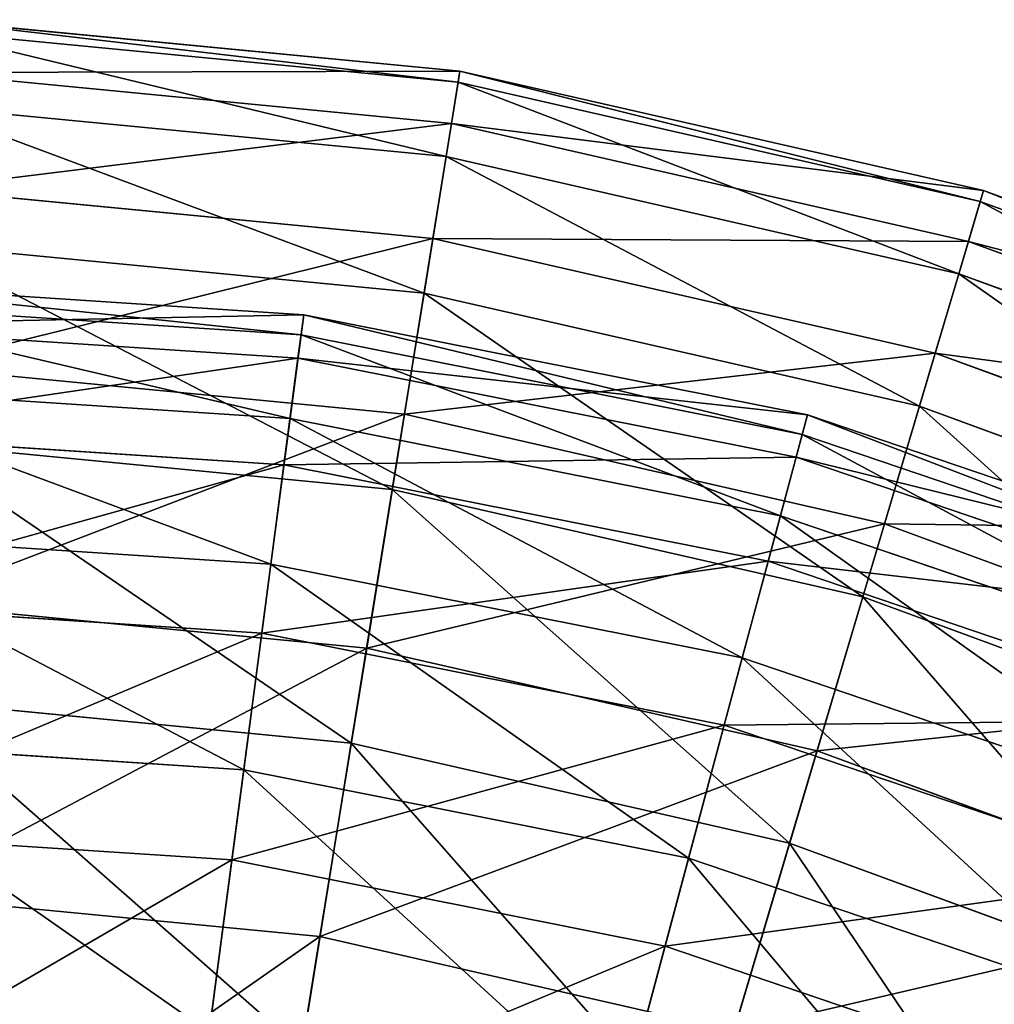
# Model space of a CAD drawing. Extents: x 1 to 199, y -10 to 2.
# Tile 858 of 1056: x 116.12 to 117.51, y 0.43 to 1.84. Entities that reach past the tile are written whole.
import ezdxf

# ---------------------------------------------------------------- set-up
doc = ezdxf.new("R2010")
doc.units = 0
doc.header["$LTSCALE"] = 2.54
doc.layers.get('0').update_dxf_attribs({"color": 13, "linetype": 'CONTINUOUS'})

# ---------------------------------------------------------------- blocks, each defined once
blk = doc.blocks.new('SLING-V-10355_STL')
at = {"color": 0}
for p, q in [((116.7453, 1.7636, 6.9411), (115.9806, 1.8374, 6.9411)), ((116.7453, 1.7636, 6.9411), (115.9806, 1.8374, 6.9411)), ((116.7427, 1.7477, 6.1982), (115.9801, 1.8213, 6.1982)), ((116.7427, 1.7477, 6.1982), (115.9801, 1.8213, 6.1982)), ((116.7453, 1.7636, 6.9411), (116.7332, 1.6887, 7.6803)), ((116.7453, 1.7636, 6.9411), (116.7332, 1.6887, 7.6803)), ((116.7427, 1.7477, 6.1982), (116.7453, 1.7636, 6.9411)), ((116.7427, 1.7477, 6.1982), (116.7453, 1.7636, 6.9411)), ((117.4943, 1.5927, 6.9411), (116.7453, 1.7636, 6.9411)), ((117.4943, 1.5927, 6.9411), (116.7453, 1.7636, 6.9411)), ((116.7332, 1.6887, 7.6803), (115.9782, 1.7616, 7.6803)), ((116.7332, 1.6887, 7.6803), (115.9782, 1.7616, 7.6803)), ((116.7255, 1.6413, 5.4629), (116.7427, 1.7477, 6.1982)), ((116.7255, 1.6413, 5.4629), (116.7427, 1.7477, 6.1982)), ((117.4897, 1.5772, 6.1982), (116.7427, 1.7477, 6.1982)), ((117.4897, 1.5772, 6.1982), (116.7427, 1.7477, 6.1982)), ((116.7255, 1.6413, 5.4629), (115.9766, 1.7135, 5.4629)), ((116.7255, 1.6413, 5.4629), (115.9766, 1.7135, 5.4629)), ((116.7332, 1.6887, 7.6803), (116.7066, 1.5242, 8.4045)), ((116.7332, 1.6887, 7.6803), (116.7066, 1.5242, 8.4045)), ((117.4727, 1.5199, 7.6803), (116.7332, 1.6887, 7.6803)), ((117.4727, 1.5199, 7.6803), (116.7332, 1.6887, 7.6803)), ((116.6939, 1.4459, 4.7467), (116.7255, 1.6413, 5.4629)), ((116.6939, 1.4459, 4.7467), (116.7255, 1.6413, 5.4629)), ((117.459, 1.4738, 5.4629), (116.7255, 1.6413, 5.4629)), ((117.459, 1.4738, 5.4629), (116.7255, 1.6413, 5.4629)), ((116.7066, 1.5242, 8.4045), (115.9729, 1.595, 8.4045)), ((116.7066, 1.5242, 8.4045), (115.9729, 1.595, 8.4045)), ((117.4943, 1.5927, 6.9411), (117.4727, 1.5199, 7.6803)), ((117.4943, 1.5927, 6.9411), (117.4727, 1.5199, 7.6803)), ((117.4897, 1.5772, 6.1982), (117.4943, 1.5927, 6.9411)), ((117.4897, 1.5772, 6.1982), (117.4943, 1.5927, 6.9411)), ((118.2152, 1.3273, 6.9411), (117.4943, 1.5927, 6.9411)), ((118.2152, 1.3273, 6.9411), (117.4943, 1.5927, 6.9411)), ((117.459, 1.4738, 5.4629), (117.4897, 1.5772, 6.1982)), ((117.459, 1.4738, 5.4629), (117.4897, 1.5772, 6.1982)), ((118.2087, 1.3126, 6.1982), (117.4897, 1.5772, 6.1982)), ((118.2087, 1.3126, 6.1982), (117.4897, 1.5772, 6.1982)), ((116.7066, 1.5242, 8.4045), (116.6659, 1.2726, 9.1025)), ((116.7066, 1.5242, 8.4045), (116.6659, 1.2726, 9.1025)), ((117.4253, 1.3602, 8.4045), (116.7066, 1.5242, 8.4045)), ((117.4253, 1.3602, 8.4045), (116.7066, 1.5242, 8.4045)), ((116.6939, 1.4459, 4.7467), (115.9703, 1.5157, 4.7467)), ((116.6939, 1.4459, 4.7467), (115.9703, 1.5157, 4.7467)), ((117.4727, 1.5199, 7.6803), (117.4253, 1.3602, 8.4045)), ((117.4727, 1.5199, 7.6803), (117.4253, 1.3602, 8.4045)), ((118.1845, 1.258, 7.6803), (117.4727, 1.5199, 7.6803)), ((118.1845, 1.258, 7.6803), (117.4727, 1.5199, 7.6803)), ((117.4027, 1.2841, 4.7467), (117.459, 1.4738, 5.4629)), ((117.4027, 1.2841, 4.7467), (117.459, 1.4738, 5.4629)), ((118.165, 1.214, 5.4629), (117.459, 1.4738, 5.4629)), ((118.165, 1.214, 5.4629), (117.459, 1.4738, 5.4629)), ((115.7885, 1.4632, 6.557), (116.5218, 1.4151, 6.557)), ((115.7885, 1.4632, 6.557), (116.5218, 1.4151, 6.557)), ((116.6485, 1.1647, 4.0604), (116.6939, 1.4459, 4.7467)), ((116.6485, 1.1647, 4.0604), (116.6939, 1.4459, 4.7467)), ((117.4027, 1.2841, 4.7467), (116.6939, 1.4459, 4.7467)), ((117.4027, 1.2841, 4.7467), (116.6939, 1.4459, 4.7467)), ((115.7885, 1.4341, 7.2935), (116.518, 1.3863, 7.2935)), ((115.7885, 1.4341, 7.2935), (116.518, 1.3863, 7.2935)), ((116.5135, 1.3527, 5.8226), (116.5218, 1.4151, 6.557)), ((116.5135, 1.3527, 5.8226), (116.5218, 1.4151, 6.557)), ((116.518, 1.3863, 7.2935), (116.5218, 1.4151, 6.557)), ((116.518, 1.3863, 7.2935), (116.5218, 1.4151, 6.557)), ((116.5218, 1.4151, 6.557), (117.2425, 1.2718, 6.557)), ((116.5218, 1.4151, 6.557), (117.2425, 1.2718, 6.557)), ((115.7885, 1.4002, 5.8226), (116.5135, 1.3527, 5.8226)), ((115.7885, 1.4002, 5.8226), (116.5135, 1.3527, 5.8226)), ((116.5022, 1.2666, 8.0207), (116.518, 1.3863, 7.2935)), ((116.5022, 1.2666, 8.0207), (116.518, 1.3863, 7.2935)), ((116.518, 1.3863, 7.2935), (117.235, 1.2437, 7.2935)), ((116.518, 1.3863, 7.2935), (117.235, 1.2437, 7.2935)), ((117.4253, 1.3602, 8.4045), (117.3527, 1.1158, 9.1025)), ((117.4253, 1.3602, 8.4045), (117.3527, 1.1158, 9.1025)), ((118.117, 1.1056, 8.4045), (117.4253, 1.3602, 8.4045)), ((118.117, 1.1056, 8.4045), (117.4253, 1.3602, 8.4045)), ((116.6659, 1.2726, 9.1025), (115.9647, 1.3403, 9.1025)), ((116.6659, 1.2726, 9.1025), (115.9647, 1.3403, 9.1025)), ((116.4934, 1.2, 5.1017), (116.5135, 1.3527, 5.8226)), ((116.4934, 1.2, 5.1017), (116.5135, 1.3527, 5.8226)), ((116.5135, 1.3527, 5.8226), (117.2262, 1.211, 5.8226)), ((116.5135, 1.3527, 5.8226), (117.2262, 1.211, 5.8226)), ((115.7885, 1.3134, 8.0207), (116.5022, 1.2666, 8.0207)), ((115.7885, 1.3134, 8.0207), (116.5022, 1.2666, 8.0207)), ((117.3216, 1.011, 4.0604), (117.4027, 1.2841, 4.7467)), ((117.3216, 1.011, 4.0604), (117.4027, 1.2841, 4.7467)), ((118.0849, 1.0331, 4.7467), (117.4027, 1.2841, 4.7467)), ((118.0849, 1.0331, 4.7467), (117.4027, 1.2841, 4.7467)), ((116.6659, 1.2726, 9.1025), (116.6118, 0.9378, 9.7637)), ((116.6659, 1.2726, 9.1025), (116.6118, 0.9378, 9.7637)), ((117.3527, 1.1158, 9.1025), (116.6659, 1.2726, 9.1025)), ((117.3527, 1.1158, 9.1025), (116.6659, 1.2726, 9.1025)), ((117.2262, 1.211, 5.8226), (117.2425, 1.2718, 6.557)), ((117.2262, 1.211, 5.8226), (117.2425, 1.2718, 6.557)), ((117.2425, 1.2718, 6.557), (117.235, 1.2437, 7.2935)), ((117.2425, 1.2718, 6.557), (117.235, 1.2437, 7.2935)), ((117.2425, 1.2718, 6.557), (117.9383, 1.0356, 6.557)), ((117.2425, 1.2718, 6.557), (117.9383, 1.0356, 6.557)), ((116.4747, 1.058, 8.7272), (116.5022, 1.2666, 8.0207)), ((116.4747, 1.058, 8.7272), (116.5022, 1.2666, 8.0207)), ((116.5022, 1.2666, 8.0207), (117.2037, 1.1271, 8.0207)), ((116.5022, 1.2666, 8.0207), (117.2037, 1.1271, 8.0207)), ((115.7885, 1.2462, 5.1017), (116.4934, 1.2, 5.1017)), ((115.7885, 1.2462, 5.1017), (116.4934, 1.2, 5.1017)), ((117.2037, 1.1271, 8.0207), (117.235, 1.2437, 7.2935)), ((117.2037, 1.1271, 8.0207), (117.235, 1.2437, 7.2935)), ((117.235, 1.2437, 7.2935), (117.9272, 1.0087, 7.2935)), ((117.235, 1.2437, 7.2935), (117.9272, 1.0087, 7.2935)), ((116.6485, 1.1647, 4.0604), (115.9612, 1.231, 4.0604)), ((116.6485, 1.1647, 4.0604), (115.9612, 1.231, 4.0604)), ((116.4617, 0.9593, 4.4057), (116.4934, 1.2, 5.1017)), ((116.4617, 0.9593, 4.4057), (116.4934, 1.2, 5.1017)), ((116.4934, 1.2, 5.1017), (117.1863, 1.0622, 5.1017)), ((116.4934, 1.2, 5.1017), (117.1863, 1.0622, 5.1017)), ((117.1863, 1.0622, 5.1017), (117.2262, 1.211, 5.8226)), ((117.1863, 1.0622, 5.1017), (117.2262, 1.211, 5.8226)), ((117.2262, 1.211, 5.8226), (117.9142, 0.9774, 5.8226)), ((117.2262, 1.211, 5.8226), (117.9142, 0.9774, 5.8226)), ((116.5898, 0.8018, 3.4145), (116.6485, 1.1647, 4.0604)), ((116.5898, 0.8018, 3.4145), (116.6485, 1.1647, 4.0604)), ((117.3216, 1.011, 4.0604), (116.6485, 1.1647, 4.0604)), ((117.3216, 1.011, 4.0604), (116.6485, 1.1647, 4.0604)), ((117.1492, 0.9238, 8.7272), (117.2037, 1.1271, 8.0207)), ((117.1492, 0.9238, 8.7272), (117.2037, 1.1271, 8.0207)), ((117.2037, 1.1271, 8.0207), (117.881, 0.8972, 8.0207)), ((117.2037, 1.1271, 8.0207), (117.881, 0.8972, 8.0207)), ((117.3527, 1.1158, 9.1025), (117.2562, 0.7907, 9.7637)), ((117.3527, 1.1158, 9.1025), (117.2562, 0.7907, 9.7637)), ((118.0139, 0.8725, 9.1025), (117.3527, 1.1158, 9.1025)), ((118.0139, 0.8725, 9.1025), (117.3527, 1.1158, 9.1025)), ((115.7885, 1.103, 8.7272), (116.4747, 1.058, 8.7272)), ((115.7885, 1.103, 8.7272), (116.4747, 1.058, 8.7272)), ((116.436, 0.7636, 9.4018), (116.4747, 1.058, 8.7272)), ((116.436, 0.7636, 9.4018), (116.4747, 1.058, 8.7272)), ((116.4747, 1.058, 8.7272), (117.1492, 0.9238, 8.7272)), ((116.4747, 1.058, 8.7272), (117.1492, 0.9238, 8.7272)), ((117.1235, 0.8277, 4.4057), (117.1863, 1.0622, 5.1017)), ((117.1235, 0.8277, 4.4057), (117.1863, 1.0622, 5.1017)), ((117.1863, 1.0622, 5.1017), (117.8553, 0.8351, 5.1017)), ((117.1863, 1.0622, 5.1017), (117.8553, 0.8351, 5.1017)), ((115.7885, 1.0034, 4.4057), (116.4617, 0.9593, 4.4057)), ((115.7885, 1.0034, 4.4057), (116.4617, 0.9593, 4.4057)), ((116.6118, 0.9378, 9.7637), (115.9538, 1.0012, 9.7637)), ((116.6118, 0.9378, 9.7637), (115.9538, 1.0012, 9.7637)), ((117.217, 0.6587, 3.4145), (117.3216, 1.011, 4.0604)), ((117.217, 0.6587, 3.4145), (117.3216, 1.011, 4.0604)), ((117.9696, 0.7725, 4.0604), (117.3216, 1.011, 4.0604)), ((117.9696, 0.7725, 4.0604), (117.3216, 1.011, 4.0604)), ((116.419, 0.6345, 3.7454), (116.4617, 0.9593, 4.4057)), ((116.419, 0.6345, 3.7454), (116.4617, 0.9593, 4.4057)), ((116.4617, 0.9593, 4.4057), (117.1235, 0.8277, 4.4057)), ((116.4617, 0.9593, 4.4057), (117.1235, 0.8277, 4.4057)), ((116.6118, 0.9378, 9.7637), (116.545, 0.5248, 10.3778)), ((116.6118, 0.9378, 9.7637), (116.545, 0.5248, 10.3778)), ((117.2562, 0.7907, 9.7637), (116.6118, 0.9378, 9.7637)), ((117.2562, 0.7907, 9.7637), (116.6118, 0.9378, 9.7637)), ((117.0724, 0.637, 9.4018), (117.1492, 0.9238, 8.7272)), ((117.0724, 0.637, 9.4018), (117.1492, 0.9238, 8.7272)), ((117.1492, 0.9238, 8.7272), (117.8005, 0.7027, 8.7272)), ((117.1492, 0.9238, 8.7272), (117.8005, 0.7027, 8.7272)), ((116.5898, 0.8018, 3.4145), (115.9494, 0.8636, 3.4145)), ((116.5898, 0.8018, 3.4145), (115.9494, 0.8636, 3.4145)), ((117.0387, 0.5112, 3.7454), (117.1235, 0.8277, 4.4057)), ((117.0387, 0.5112, 3.7454), (117.1235, 0.8277, 4.4057)), ((117.1235, 0.8277, 4.4057), (117.7624, 0.6108, 4.4057)), ((117.1235, 0.8277, 4.4057), (117.7624, 0.6108, 4.4057)), ((116.436, 0.7636, 9.4018), (115.7885, 0.8061, 9.4018)), ((116.436, 0.7636, 9.4018), (115.7885, 0.8061, 9.4018)), ((116.5188, 0.3629, 2.8191), (116.5898, 0.8018, 3.4145)), ((116.5188, 0.3629, 2.8191), (116.5898, 0.8018, 3.4145)), ((117.217, 0.6587, 3.4145), (116.5898, 0.8018, 3.4145)), ((117.217, 0.6587, 3.4145), (116.5898, 0.8018, 3.4145)), ((117.2562, 0.7907, 9.7637), (117.1372, 0.3896, 10.3778)), ((117.2562, 0.7907, 9.7637), (117.1372, 0.3896, 10.3778)), ((117.8766, 0.5624, 9.7637), (117.2562, 0.7907, 9.7637)), ((117.8766, 0.5624, 9.7637), (117.2562, 0.7907, 9.7637)), ((116.436, 0.7636, 9.4018), (116.3865, 0.3882, 10.0342)), ((116.436, 0.7636, 9.4018), (116.3865, 0.3882, 10.0342)), ((116.436, 0.7636, 9.4018), (117.0724, 0.637, 9.4018)), ((116.436, 0.7636, 9.4018), (117.0724, 0.637, 9.4018)), ((115.7885, 0.6758, 3.7454), (116.419, 0.6345, 3.7454)), ((115.7885, 0.6758, 3.7454), (116.419, 0.6345, 3.7454)), ((117.0906, 0.2325, 2.8191), (117.217, 0.6587, 3.4145)), ((117.0906, 0.2325, 2.8191), (117.217, 0.6587, 3.4145)), ((117.8208, 0.4365, 3.4145), (117.217, 0.6587, 3.4145)), ((117.8208, 0.4365, 3.4145), (117.217, 0.6587, 3.4145)), ((116.3658, 0.2306, 3.1311), (116.419, 0.6345, 3.7454)), ((116.3658, 0.2306, 3.1311), (116.419, 0.6345, 3.7454)), ((116.419, 0.6345, 3.7454), (117.0387, 0.5112, 3.7454)), ((116.419, 0.6345, 3.7454), (117.0387, 0.5112, 3.7454)), ((116.9744, 0.2712, 10.0342), (117.0724, 0.637, 9.4018)), ((116.9744, 0.2712, 10.0342), (117.0724, 0.637, 9.4018)), ((117.0724, 0.637, 9.4018), (117.6869, 0.4284, 9.4018)), ((117.0724, 0.637, 9.4018), (117.6869, 0.4284, 9.4018)), ((116.545, 0.5248, 10.3778), (115.9404, 0.5831, 10.3778)), ((116.545, 0.5248, 10.3778), (115.9404, 0.5831, 10.3778)), ((116.545, 0.5248, 10.3778), (116.4666, 0.04, 10.9356)), ((116.545, 0.5248, 10.3778), (116.4666, 0.04, 10.9356)), ((117.1372, 0.3896, 10.3778), (116.545, 0.5248, 10.3778)), ((117.1372, 0.3896, 10.3778), (116.545, 0.5248, 10.3778)), ((116.9333, 0.1177, 3.1311), (117.0387, 0.5112, 3.7454)), ((116.9333, 0.1177, 3.1311), (117.0387, 0.5112, 3.7454)), ((117.0387, 0.5112, 3.7454), (117.637, 0.3081, 3.7454)), ((117.0387, 0.5112, 3.7454), (117.637, 0.3081, 3.7454))]:
    blk.add_line(p, q, dxfattribs=at)
at = {"color": 7}
mesh = blk.add_polyface(dxfattribs=at)
corners = [(115.9782, 1.7616, 7.6803), (116.7453, 1.7636, 6.9411), (115.9806, 1.8374, 6.9411), (116.7332, 1.6887, 7.6803)]
mesh.append_faces([[corners[k] for k in face] for face in [(0, 1, 2), (1, 0, 3)]], dxfattribs={"vtx0": -1, "color": 7})
mesh = blk.add_polyface(dxfattribs=at)
corners = [(115.9806, 1.8374, 6.9411), (116.7427, 1.7477, 6.1982), (115.9801, 1.8213, 6.1982), (116.7453, 1.7636, 6.9411)]
mesh.append_faces([[corners[k] for k in face] for face in [(0, 1, 2), (1, 0, 3)]], dxfattribs={"vtx0": -1, "color": 7})
mesh = blk.add_polyface(dxfattribs=at)
corners = [(115.9801, 1.8213, 6.1982), (116.7255, 1.6413, 5.4629), (115.9766, 1.7135, 5.4629), (116.7427, 1.7477, 6.1982)]
mesh.append_faces([[corners[k] for k in face] for face in [(0, 1, 2), (1, 0, 3)]], dxfattribs={"vtx0": -1, "color": 7})
mesh = blk.add_polyface(dxfattribs=at)
corners = [(116.7332, 1.6887, 7.6803), (117.4943, 1.5927, 6.9411), (116.7453, 1.7636, 6.9411), (117.4727, 1.5199, 7.6803)]
mesh.append_faces([[corners[k] for k in face] for face in [(0, 1, 2), (1, 0, 3)]], dxfattribs={"vtx0": -1, "color": 7})
mesh = blk.add_polyface(dxfattribs=at)
corners = [(116.7453, 1.7636, 6.9411), (117.4897, 1.5772, 6.1982), (116.7427, 1.7477, 6.1982), (117.4943, 1.5927, 6.9411)]
mesh.append_faces([[corners[k] for k in face] for face in [(0, 1, 2), (1, 0, 3)]], dxfattribs={"vtx0": -1, "color": 7})
mesh = blk.add_polyface(dxfattribs=at)
corners = [(115.9729, 1.595, 8.4045), (116.7332, 1.6887, 7.6803), (115.9782, 1.7616, 7.6803), (116.7066, 1.5242, 8.4045)]
mesh.append_faces([[corners[k] for k in face] for face in [(0, 1, 2), (1, 0, 3)]], dxfattribs={"vtx0": -1, "color": 7})
mesh = blk.add_polyface(dxfattribs=at)
corners = [(116.7427, 1.7477, 6.1982), (117.459, 1.4738, 5.4629), (116.7255, 1.6413, 5.4629), (117.4897, 1.5772, 6.1982)]
mesh.append_faces([[corners[k] for k in face] for face in [(0, 1, 2), (1, 0, 3)]], dxfattribs={"vtx0": -1, "color": 7})
mesh = blk.add_polyface(dxfattribs=at)
corners = [(115.9766, 1.7135, 5.4629), (116.6939, 1.4459, 4.7467), (115.9703, 1.5157, 4.7467), (116.7255, 1.6413, 5.4629)]
mesh.append_faces([[corners[k] for k in face] for face in [(0, 1, 2), (1, 0, 3)]], dxfattribs={"vtx0": -1, "color": 7})
mesh = blk.add_polyface(dxfattribs=at)
corners = [(116.7066, 1.5242, 8.4045), (117.4727, 1.5199, 7.6803), (116.7332, 1.6887, 7.6803), (117.4253, 1.3602, 8.4045)]
mesh.append_faces([[corners[k] for k in face] for face in [(0, 1, 2), (1, 0, 3)]], dxfattribs={"vtx0": -1, "color": 7})
mesh = blk.add_polyface(dxfattribs=at)
corners = [(116.7255, 1.6413, 5.4629), (117.4027, 1.2841, 4.7467), (116.6939, 1.4459, 4.7467), (117.459, 1.4738, 5.4629)]
mesh.append_faces([[corners[k] for k in face] for face in [(0, 1, 2), (1, 0, 3)]], dxfattribs={"vtx0": -1, "color": 7})
mesh = blk.add_polyface(dxfattribs=at)
corners = [(115.9647, 1.3403, 9.1025), (116.7066, 1.5242, 8.4045), (115.9729, 1.595, 8.4045), (116.6659, 1.2726, 9.1025)]
mesh.append_faces([[corners[k] for k in face] for face in [(0, 1, 2), (1, 0, 3)]], dxfattribs={"vtx0": -1, "color": 7})
mesh = blk.add_polyface(dxfattribs=at)
corners = [(117.4727, 1.5199, 7.6803), (118.2152, 1.3273, 6.9411), (117.4943, 1.5927, 6.9411), (118.1845, 1.258, 7.6803)]
mesh.append_faces([[corners[k] for k in face] for face in [(0, 1, 2), (1, 0, 3)]], dxfattribs={"vtx0": -1, "color": 7})
mesh = blk.add_polyface(dxfattribs=at)
corners = [(117.4943, 1.5927, 6.9411), (118.2087, 1.3126, 6.1982), (117.4897, 1.5772, 6.1982), (118.2152, 1.3273, 6.9411)]
mesh.append_faces([[corners[k] for k in face] for face in [(0, 1, 2), (1, 0, 3)]], dxfattribs={"vtx0": -1, "color": 7})
mesh = blk.add_polyface(dxfattribs=at)
corners = [(117.4897, 1.5772, 6.1982), (118.165, 1.214, 5.4629), (117.459, 1.4738, 5.4629), (118.2087, 1.3126, 6.1982)]
mesh.append_faces([[corners[k] for k in face] for face in [(0, 1, 2), (1, 0, 3)]], dxfattribs={"vtx0": -1, "color": 7})
mesh = blk.add_polyface(dxfattribs=at)
corners = [(116.6659, 1.2726, 9.1025), (117.4253, 1.3602, 8.4045), (116.7066, 1.5242, 8.4045), (117.3527, 1.1158, 9.1025)]
mesh.append_faces([[corners[k] for k in face] for face in [(0, 1, 2), (1, 0, 3)]], dxfattribs={"vtx0": -1, "color": 7})
mesh = blk.add_polyface(dxfattribs=at)
corners = [(115.9703, 1.5157, 4.7467), (116.6485, 1.1647, 4.0604), (115.9612, 1.231, 4.0604), (116.6939, 1.4459, 4.7467)]
mesh.append_faces([[corners[k] for k in face] for face in [(0, 1, 2), (1, 0, 3)]], dxfattribs={"vtx0": -1, "color": 7})
mesh = blk.add_polyface(dxfattribs=at)
corners = [(117.4253, 1.3602, 8.4045), (118.1845, 1.258, 7.6803), (117.4727, 1.5199, 7.6803), (118.117, 1.1056, 8.4045)]
mesh.append_faces([[corners[k] for k in face] for face in [(0, 1, 2), (1, 0, 3)]], dxfattribs={"vtx0": -1, "color": 7})
mesh = blk.add_polyface(dxfattribs=at)
corners = [(117.459, 1.4738, 5.4629), (118.0849, 1.0331, 4.7467), (117.4027, 1.2841, 4.7467), (118.165, 1.214, 5.4629)]
mesh.append_faces([[corners[k] for k in face] for face in [(0, 1, 2), (1, 0, 3)]], dxfattribs={"vtx0": -1, "color": 7})
mesh = blk.add_polyface(dxfattribs=at)
corners = [(116.5218, 1.4151, 6.557), (115.7885, 1.4002, 5.8226), (116.5135, 1.3527, 5.8226), (115.7885, 1.4632, 6.557)]
mesh.append_faces([[corners[k] for k in face] for face in [(0, 1, 2), (1, 0, 3)]], dxfattribs={"vtx0": -1, "color": 7})
mesh = blk.add_polyface(dxfattribs=at)
corners = [(116.518, 1.3863, 7.2935), (115.7885, 1.4632, 6.557), (116.5218, 1.4151, 6.557), (115.7885, 1.4341, 7.2935)]
mesh.append_faces([[corners[k] for k in face] for face in [(0, 1, 2), (1, 0, 3)]], dxfattribs={"vtx0": -1, "color": 7})
mesh = blk.add_polyface(dxfattribs=at)
corners = [(116.6939, 1.4459, 4.7467), (117.3216, 1.011, 4.0604), (116.6485, 1.1647, 4.0604), (117.4027, 1.2841, 4.7467)]
mesh.append_faces([[corners[k] for k in face] for face in [(0, 1, 2), (1, 0, 3)]], dxfattribs={"vtx0": -1, "color": 7})
mesh = blk.add_polyface(dxfattribs=at)
corners = [(116.5022, 1.2666, 8.0207), (115.7885, 1.4341, 7.2935), (116.518, 1.3863, 7.2935), (115.7885, 1.3134, 8.0207)]
mesh.append_faces([[corners[k] for k in face] for face in [(0, 1, 2), (1, 0, 3)]], dxfattribs={"vtx0": -1, "color": 7})
mesh = blk.add_polyface(dxfattribs=at)
corners = [(117.2425, 1.2718, 6.557), (116.5135, 1.3527, 5.8226), (117.2262, 1.211, 5.8226), (116.5218, 1.4151, 6.557)]
mesh.append_faces([[corners[k] for k in face] for face in [(0, 1, 2), (1, 0, 3)]], dxfattribs={"vtx0": -1, "color": 7})
mesh = blk.add_polyface(dxfattribs=at)
corners = [(117.235, 1.2437, 7.2935), (116.5218, 1.4151, 6.557), (117.2425, 1.2718, 6.557), (116.518, 1.3863, 7.2935)]
mesh.append_faces([[corners[k] for k in face] for face in [(0, 1, 2), (1, 0, 3)]], dxfattribs={"vtx0": -1, "color": 7})
mesh = blk.add_polyface(dxfattribs=at)
corners = [(116.5135, 1.3527, 5.8226), (115.7885, 1.2462, 5.1017), (116.4934, 1.2, 5.1017), (115.7885, 1.4002, 5.8226)]
mesh.append_faces([[corners[k] for k in face] for face in [(0, 1, 2), (1, 0, 3)]], dxfattribs={"vtx0": -1, "color": 7})
mesh = blk.add_polyface(dxfattribs=at)
corners = [(117.2037, 1.1271, 8.0207), (116.518, 1.3863, 7.2935), (117.235, 1.2437, 7.2935), (116.5022, 1.2666, 8.0207)]
mesh.append_faces([[corners[k] for k in face] for face in [(0, 1, 2), (1, 0, 3)]], dxfattribs={"vtx0": -1, "color": 7})
mesh = blk.add_polyface(dxfattribs=at)
corners = [(117.3527, 1.1158, 9.1025), (118.117, 1.1056, 8.4045), (117.4253, 1.3602, 8.4045), (118.0139, 0.8725, 9.1025)]
mesh.append_faces([[corners[k] for k in face] for face in [(0, 1, 2), (1, 0, 3)]], dxfattribs={"vtx0": -1, "color": 7})
mesh = blk.add_polyface(dxfattribs=at)
corners = [(115.9538, 1.0012, 9.7637), (116.6659, 1.2726, 9.1025), (115.9647, 1.3403, 9.1025), (116.6118, 0.9378, 9.7637)]
mesh.append_faces([[corners[k] for k in face] for face in [(0, 1, 2), (1, 0, 3)]], dxfattribs={"vtx0": -1, "color": 7})
mesh = blk.add_polyface(dxfattribs=at)
corners = [(117.2262, 1.211, 5.8226), (116.4934, 1.2, 5.1017), (117.1863, 1.0622, 5.1017), (116.5135, 1.3527, 5.8226)]
mesh.append_faces([[corners[k] for k in face] for face in [(0, 1, 2), (1, 0, 3)]], dxfattribs={"vtx0": -1, "color": 7})
mesh = blk.add_polyface(dxfattribs=at)
corners = [(116.4747, 1.058, 8.7272), (115.7885, 1.3134, 8.0207), (116.5022, 1.2666, 8.0207), (115.7885, 1.103, 8.7272)]
mesh.append_faces([[corners[k] for k in face] for face in [(0, 1, 2), (1, 0, 3)]], dxfattribs={"vtx0": -1, "color": 7})
mesh = blk.add_polyface(dxfattribs=at)
corners = [(117.4027, 1.2841, 4.7467), (117.9696, 0.7725, 4.0604), (117.3216, 1.011, 4.0604), (118.0849, 1.0331, 4.7467)]
mesh.append_faces([[corners[k] for k in face] for face in [(0, 1, 2), (1, 0, 3)]], dxfattribs={"vtx0": -1, "color": 7})
mesh = blk.add_polyface(dxfattribs=at)
corners = [(116.6118, 0.9378, 9.7637), (117.3527, 1.1158, 9.1025), (116.6659, 1.2726, 9.1025), (117.2562, 0.7907, 9.7637)]
mesh.append_faces([[corners[k] for k in face] for face in [(0, 1, 2), (1, 0, 3)]], dxfattribs={"vtx0": -1, "color": 7})
mesh = blk.add_polyface(dxfattribs=at)
corners = [(117.9383, 1.0356, 6.557), (117.2262, 1.211, 5.8226), (117.9142, 0.9774, 5.8226), (117.2425, 1.2718, 6.557)]
mesh.append_faces([[corners[k] for k in face] for face in [(0, 1, 2), (1, 0, 3)]], dxfattribs={"vtx0": -1, "color": 7})
mesh = blk.add_polyface(dxfattribs=at)
corners = [(117.9272, 1.0087, 7.2935), (117.2425, 1.2718, 6.557), (117.9383, 1.0356, 6.557), (117.235, 1.2437, 7.2935)]
mesh.append_faces([[corners[k] for k in face] for face in [(0, 1, 2), (1, 0, 3)]], dxfattribs={"vtx0": -1, "color": 7})
mesh = blk.add_polyface(dxfattribs=at)
corners = [(117.1492, 0.9238, 8.7272), (116.5022, 1.2666, 8.0207), (117.2037, 1.1271, 8.0207), (116.4747, 1.058, 8.7272)]
mesh.append_faces([[corners[k] for k in face] for face in [(0, 1, 2), (1, 0, 3)]], dxfattribs={"vtx0": -1, "color": 7})
mesh = blk.add_polyface(dxfattribs=at)
corners = [(116.4934, 1.2, 5.1017), (115.7885, 1.0034, 4.4057), (116.4617, 0.9593, 4.4057), (115.7885, 1.2462, 5.1017)]
mesh.append_faces([[corners[k] for k in face] for face in [(0, 1, 2), (1, 0, 3)]], dxfattribs={"vtx0": -1, "color": 7})
mesh = blk.add_polyface(dxfattribs=at)
corners = [(117.881, 0.8972, 8.0207), (117.235, 1.2437, 7.2935), (117.9272, 1.0087, 7.2935), (117.2037, 1.1271, 8.0207)]
mesh.append_faces([[corners[k] for k in face] for face in [(0, 1, 2), (1, 0, 3)]], dxfattribs={"vtx0": -1, "color": 7})
mesh = blk.add_polyface(dxfattribs=at)
corners = [(115.9612, 1.231, 4.0604), (116.5898, 0.8018, 3.4145), (115.9494, 0.8636, 3.4145), (116.6485, 1.1647, 4.0604)]
mesh.append_faces([[corners[k] for k in face] for face in [(0, 1, 2), (1, 0, 3)]], dxfattribs={"vtx0": -1, "color": 7})
mesh = blk.add_polyface(dxfattribs=at)
corners = [(117.1863, 1.0622, 5.1017), (116.4617, 0.9593, 4.4057), (117.1235, 0.8277, 4.4057), (116.4934, 1.2, 5.1017)]
mesh.append_faces([[corners[k] for k in face] for face in [(0, 1, 2), (1, 0, 3)]], dxfattribs={"vtx0": -1, "color": 7})
mesh = blk.add_polyface(dxfattribs=at)
corners = [(117.9142, 0.9774, 5.8226), (117.1863, 1.0622, 5.1017), (117.8553, 0.8351, 5.1017), (117.2262, 1.211, 5.8226)]
mesh.append_faces([[corners[k] for k in face] for face in [(0, 1, 2), (1, 0, 3)]], dxfattribs={"vtx0": -1, "color": 7})
mesh = blk.add_polyface(dxfattribs=at)
corners = [(116.6485, 1.1647, 4.0604), (117.217, 0.6587, 3.4145), (116.5898, 0.8018, 3.4145), (117.3216, 1.011, 4.0604)]
mesh.append_faces([[corners[k] for k in face] for face in [(0, 1, 2), (1, 0, 3)]], dxfattribs={"vtx0": -1, "color": 7})
mesh = blk.add_polyface(dxfattribs=at)
corners = [(117.8005, 0.7027, 8.7272), (117.2037, 1.1271, 8.0207), (117.881, 0.8972, 8.0207), (117.1492, 0.9238, 8.7272)]
mesh.append_faces([[corners[k] for k in face] for face in [(0, 1, 2), (1, 0, 3)]], dxfattribs={"vtx0": -1, "color": 7})
mesh = blk.add_polyface(dxfattribs=at)
corners = [(117.2562, 0.7907, 9.7637), (118.0139, 0.8725, 9.1025), (117.3527, 1.1158, 9.1025), (117.8766, 0.5624, 9.7637)]
mesh.append_faces([[corners[k] for k in face] for face in [(0, 1, 2), (1, 0, 3)]], dxfattribs={"vtx0": -1, "color": 7})
mesh = blk.add_polyface(dxfattribs=at)
corners = [(116.436, 0.7636, 9.4018), (115.7885, 1.103, 8.7272), (116.4747, 1.058, 8.7272), (115.7885, 0.8061, 9.4018)]
mesh.append_faces([[corners[k] for k in face] for face in [(0, 1, 2), (1, 0, 3)]], dxfattribs={"vtx0": -1, "color": 7})
mesh = blk.add_polyface(dxfattribs=at)
corners = [(117.0724, 0.637, 9.4018), (116.4747, 1.058, 8.7272), (117.1492, 0.9238, 8.7272), (116.436, 0.7636, 9.4018)]
mesh.append_faces([[corners[k] for k in face] for face in [(0, 1, 2), (1, 0, 3)]], dxfattribs={"vtx0": -1, "color": 7})
mesh = blk.add_polyface(dxfattribs=at)
corners = [(117.8553, 0.8351, 5.1017), (117.1235, 0.8277, 4.4057), (117.7624, 0.6108, 4.4057), (117.1863, 1.0622, 5.1017)]
mesh.append_faces([[corners[k] for k in face] for face in [(0, 1, 2), (1, 0, 3)]], dxfattribs={"vtx0": -1, "color": 7})
mesh = blk.add_polyface(dxfattribs=at)
corners = [(116.4617, 0.9593, 4.4057), (115.7885, 0.6758, 3.7454), (116.419, 0.6345, 3.7454), (115.7885, 1.0034, 4.4057)]
mesh.append_faces([[corners[k] for k in face] for face in [(0, 1, 2), (1, 0, 3)]], dxfattribs={"vtx0": -1, "color": 7})
mesh = blk.add_polyface(dxfattribs=at)
corners = [(115.9404, 0.5831, 10.3778), (116.6118, 0.9378, 9.7637), (115.9538, 1.0012, 9.7637), (116.545, 0.5248, 10.3778)]
mesh.append_faces([[corners[k] for k in face] for face in [(0, 1, 2), (1, 0, 3)]], dxfattribs={"vtx0": -1, "color": 7})
mesh = blk.add_polyface(dxfattribs=at)
corners = [(117.3216, 1.011, 4.0604), (117.8208, 0.4365, 3.4145), (117.217, 0.6587, 3.4145), (117.9696, 0.7725, 4.0604)]
mesh.append_faces([[corners[k] for k in face] for face in [(0, 1, 2), (1, 0, 3)]], dxfattribs={"vtx0": -1, "color": 7})
mesh = blk.add_polyface(dxfattribs=at)
corners = [(117.1235, 0.8277, 4.4057), (116.419, 0.6345, 3.7454), (117.0387, 0.5112, 3.7454), (116.4617, 0.9593, 4.4057)]
mesh.append_faces([[corners[k] for k in face] for face in [(0, 1, 2), (1, 0, 3)]], dxfattribs={"vtx0": -1, "color": 7})
mesh = blk.add_polyface(dxfattribs=at)
corners = [(116.545, 0.5248, 10.3778), (117.2562, 0.7907, 9.7637), (116.6118, 0.9378, 9.7637), (117.1372, 0.3896, 10.3778)]
mesh.append_faces([[corners[k] for k in face] for face in [(0, 1, 2), (1, 0, 3)]], dxfattribs={"vtx0": -1, "color": 7})
mesh = blk.add_polyface(dxfattribs=at)
corners = [(117.6869, 0.4284, 9.4018), (117.1492, 0.9238, 8.7272), (117.8005, 0.7027, 8.7272), (117.0724, 0.637, 9.4018)]
mesh.append_faces([[corners[k] for k in face] for face in [(0, 1, 2), (1, 0, 3)]], dxfattribs={"vtx0": -1, "color": 7})
mesh = blk.add_polyface(dxfattribs=at)
corners = [(115.9494, 0.8636, 3.4145), (116.5188, 0.3629, 2.8191), (115.9351, 0.4193, 2.8191), (116.5898, 0.8018, 3.4145)]
mesh.append_faces([[corners[k] for k in face] for face in [(0, 1, 2), (1, 0, 3)]], dxfattribs={"vtx0": -1, "color": 7})
mesh = blk.add_polyface(dxfattribs=at)
corners = [(117.7624, 0.6108, 4.4057), (117.0387, 0.5112, 3.7454), (117.637, 0.3081, 3.7454), (117.1235, 0.8277, 4.4057)]
mesh.append_faces([[corners[k] for k in face] for face in [(0, 1, 2), (1, 0, 3)]], dxfattribs={"vtx0": -1, "color": 7})
mesh = blk.add_polyface(dxfattribs=at)
corners = [(116.3865, 0.3882, 10.0342), (115.7885, 0.8061, 9.4018), (116.436, 0.7636, 9.4018), (115.7885, 0.4274, 10.0342)]
mesh.append_faces([[corners[k] for k in face] for face in [(0, 1, 2), (1, 0, 3)]], dxfattribs={"vtx0": -1, "color": 7})
mesh = blk.add_polyface(dxfattribs=at)
corners = [(116.5898, 0.8018, 3.4145), (117.0906, 0.2325, 2.8191), (116.5188, 0.3629, 2.8191), (117.217, 0.6587, 3.4145)]
mesh.append_faces([[corners[k] for k in face] for face in [(0, 1, 2), (1, 0, 3)]], dxfattribs={"vtx0": -1, "color": 7})
mesh = blk.add_polyface(dxfattribs=at)
corners = [(117.1372, 0.3896, 10.3778), (117.8766, 0.5624, 9.7637), (117.2562, 0.7907, 9.7637), (117.7072, 0.1798, 10.3778)]
mesh.append_faces([[corners[k] for k in face] for face in [(0, 1, 2), (1, 0, 3)]], dxfattribs={"vtx0": -1, "color": 7})
mesh = blk.add_polyface(dxfattribs=at)
corners = [(116.9744, 0.2712, 10.0342), (116.436, 0.7636, 9.4018), (117.0724, 0.637, 9.4018), (116.3865, 0.3882, 10.0342)]
mesh.append_faces([[corners[k] for k in face] for face in [(0, 1, 2), (1, 0, 3)]], dxfattribs={"vtx0": -1, "color": 7})
mesh = blk.add_polyface(dxfattribs=at)
corners = [(116.419, 0.6345, 3.7454), (115.7885, 0.2684, 3.1311), (116.3658, 0.2306, 3.1311), (115.7885, 0.6758, 3.7454)]
mesh.append_faces([[corners[k] for k in face] for face in [(0, 1, 2), (1, 0, 3)]], dxfattribs={"vtx0": -1, "color": 7})
mesh = blk.add_polyface(dxfattribs=at)
corners = [(117.217, 0.6587, 3.4145), (117.6409, 0.0299, 2.8191), (117.0906, 0.2325, 2.8191), (117.8208, 0.4365, 3.4145)]
mesh.append_faces([[corners[k] for k in face] for face in [(0, 1, 2), (1, 0, 3)]], dxfattribs={"vtx0": -1, "color": 7})
mesh = blk.add_polyface(dxfattribs=at)
corners = [(117.0387, 0.5112, 3.7454), (116.3658, 0.2306, 3.1311), (116.9333, 0.1177, 3.1311), (116.419, 0.6345, 3.7454)]
mesh.append_faces([[corners[k] for k in face] for face in [(0, 1, 2), (1, 0, 3)]], dxfattribs={"vtx0": -1, "color": 7})
mesh = blk.add_polyface(dxfattribs=at)
corners = [(117.5419, 0.0786, 10.0342), (117.0724, 0.637, 9.4018), (117.6869, 0.4284, 9.4018), (116.9744, 0.2712, 10.0342)]
mesh.append_faces([[corners[k] for k in face] for face in [(0, 1, 2), (1, 0, 3)]], dxfattribs={"vtx0": -1, "color": 7})
mesh = blk.add_polyface(dxfattribs=at)
corners = [(115.9247, 0.0923, 10.9356), (116.545, 0.5248, 10.3778), (115.9404, 0.5831, 10.3778), (116.4666, 0.04, 10.9356)]
mesh.append_faces([[corners[k] for k in face] for face in [(0, 1, 2), (1, 0, 3)]], dxfattribs={"vtx0": -1, "color": 7})
mesh = blk.add_polyface(dxfattribs=at)
corners = [(116.4666, 0.04, 10.9356), (117.1372, 0.3896, 10.3778), (116.545, 0.5248, 10.3778), (116.9975, -0.0811, 10.9356)]
mesh.append_faces([[corners[k] for k in face] for face in [(0, 1, 2), (1, 0, 3)]], dxfattribs={"vtx0": -1, "color": 7})
mesh = blk.add_polyface(dxfattribs=at)
corners = [(117.637, 0.3081, 3.7454), (116.9333, 0.1177, 3.1311), (117.4811, -0.0683, 3.1311), (117.0387, 0.5112, 3.7454)]
mesh.append_faces([[corners[k] for k in face] for face in [(0, 1, 2), (1, 0, 3)]], dxfattribs={"vtx0": -1, "color": 7})

msp = doc.modelspace()

# ---------------------------------------------------------------- block references
at = {"color": 0}
msp.add_blockref('SLING-V-10355_STL', (0, 0), dxfattribs=at)

doc.saveas('drawing.dxf')
